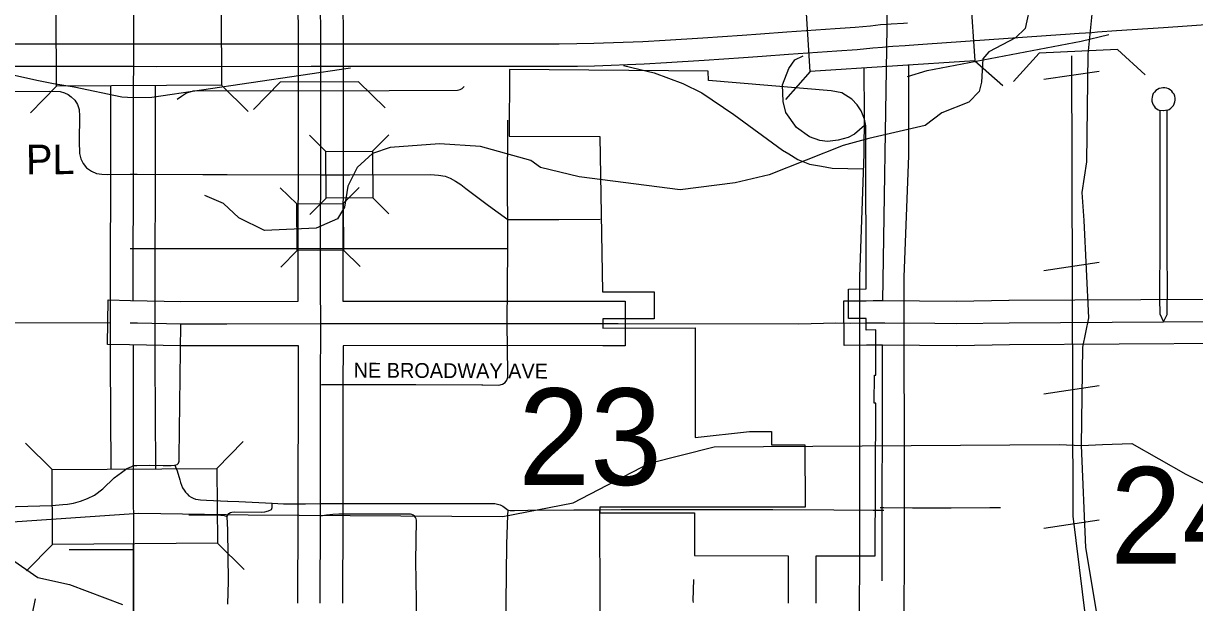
# Model space of a CAD drawing. Extents: x -1403959 to 81668, y -1400582 to 11018.
# Drawn here: x 7175.9 to 7328.3, y 8584.7 to 8660.1 of the extents above; entities that cross this region are included whole.
import ezdxf

# ---------------------------------------------------------------- set-up
doc = ezdxf.new("R2010")
doc.units = 0
for name, color, linetype in [('tdCiAirportTxt', 7, 'Continuous'), ('tdCiCityCartoExten', 7, 'Continuous'), ('tdCiCityCartoShort', 7, 'Continuous'), ('tdCiCityDivCarto', 7, 'Continuous'), ('tdCiCityStreetTxt', 7, 'Continuous'), ('tdCiCoBndryTxt', 7, 'Continuous'), ('tdCiRRCL', 7, 'Continuous'), ('tdCiSecText', 7, 'Continuous'), ('tdCiSectLine', 7, 'Continuous'), ('tdCiSectNmbr', 7, 'Continuous'), ('tdCiUABTitleFrame', 7, 'Continuous'), ('tdCoCityStreetMajor', 7, 'Continuous'), ('tdCoDivCarto', 7, 'Continuous'), ('tdCoPriCL', 7, 'Continuous'), ('tdCoSecRteBand', 7, 'Continuous'), ('tdCoSecRteCL', 7, 'Continuous'), ('tdCoSectLinePart', 7, 'Continuous'), ('tdCoSectNmbr', 7, 'Continuous'), ('tdCoSurfBitum', 7, 'Continuous'), ('tdCoSurfEarth', 7, 'Continuous')]:
    doc.layers.add(name, color=color, linetype=linetype)

msp = doc.modelspace()

# ---------------------------------------------------------------- linework, layer by layer
at = {"layer": 'tdCiAirportTxt'}
msp.add_lwpolyline([(7167.71, 8654.57), (7187.91, 8654.56), (7188.29, 8654.56), (7190.11, 8654.57), (7193.15, 8654.55), (7213.31, 8654.57), (7214.52, 8654.56), (7215.69, 8654.57), (7218.9, 8654.56), (7230, 8654.58), (7245.6, 8654.56), (7247.95, 8654.59), (7250.2, 8654.64), (7256.63, 8654.89), (7259.57, 8655.07), (7264.47, 8655.37), (7269.59, 8655.72), (7272, 8655.89), (7275.42, 8656.15), (7281.71, 8656.57), (7284.35, 8656.75), (7286.39, 8656.95), (7287.67, 8657.07), (7288.44, 8657.14), (7288.99, 8657.18), (7290.6, 8657.27), (7291.13, 8657.31), (7292.92, 8657.42), (7304, 8658.21), (7310.82, 8658.71), (7311.48, 8658.75), (7313.27, 8658.88), (7314.89, 8658.97), (7315.66, 8659.04), (7318.13, 8659.23), (7324.24, 8659.6), (7331, 8660.1)], dxfattribs=at)
at = {"layer": 'tdCiCityCartoExten'}
for points in [[(7238.9, 8634.62), (7238.87, 8638.05), (7238.89, 8647.56)], [(7263.08, 8584.72), (7263.01, 8584.97), (7263.1, 8587.72)]]:
    msp.add_lwpolyline(points, dxfattribs=at)
at = {"layer": 'tdCiCityCartoShort'}
msp.add_lwpolyline([(7290.91, 8660.18), (7290.39, 8660.13), (7288.8, 8660.04), (7288.21, 8660), (7287.4, 8659.94), (7286.09, 8659.8), (7284.11, 8659.61), (7281.51, 8659.43), (7275.2, 8659.02), (7271.78, 8658.76), (7269.38, 8658.58), (7264.27, 8658.23), (7259.39, 8657.93), (7256.48, 8657.76), (7250.1, 8657.51), (7247.9, 8657.47), (7245.57, 8657.44), (7229.99, 8657.45), (7218.89, 8657.43), (7215.67, 8657.44), (7214.52, 8657.43), (7213.31, 8657.44), (7193.15, 8657.43), (7190.1, 8657.45), (7188.27, 8657.43), (7187.89, 8657.43), (7167.73, 8657.44)], dxfattribs=at)
at = {"layer": 'tdCiCityDivCarto'}
for points in [[(7150.7, 8654), (7151.62, 8654.02), (7155.94, 8653.98), (7157.02, 8653.88), (7157.7, 8653.77), (7158.48, 8653.47), (7159.3, 8653.04), (7160.38, 8652.33), (7161.01, 8651.91), (7161.57, 8651.68), (7162.22, 8651.47), (7163.38, 8651.3), (7164.87, 8651.27), (7179.22, 8651.32)], [(7198, 8651.35), (7199.56, 8651.39), (7214.58, 8651.36), (7232.33, 8651.46), (7232.7, 8651.52), (7232.97, 8651.68), (7233.23, 8651.93)], [(7195.88, 8650.26), (7196.42, 8650.68), (7197.08, 8651.09), (7197.84, 8651.34), (7197.95, 8651.35)], [(7197.97, 8651.35), (7198, 8651.35)], [(7189.74, 8640.52), (7190.15, 8640.53)], [(7190.15, 8640.53), (7190.68, 8640.52), (7199.2, 8640.45), (7202.39, 8640.45)], [(7202.39, 8640.45), (7214.57, 8640.42), (7218.32, 8640.44), (7228.83, 8640.48), (7229.89, 8640.39), (7230.73, 8640.25), (7231.41, 8639.99), (7232.1, 8639.62), (7232.77, 8639.18), (7233.44, 8638.66), (7236.37, 8636.45), (7238.9, 8634.62), (7245.53, 8634.59), (7250.9, 8634.65)], [(7235.64, 8613.07), (7237.75, 8613.05), (7238.21, 8613.16), (7238.56, 8613.38), (7238.78, 8613.7), (7238.88, 8614.07), (7238.89, 8614.58), (7238.83, 8621.08), (7238.89, 8630.83), (7238.89, 8633.28), (7238.9, 8634.62)], [(7189.73, 8630.82), (7190.17, 8630.81), (7190.69, 8630.81), (7202.45, 8630.82)], [(7202.45, 8630.82), (7214.53, 8630.83), (7238.89, 8630.83)], [(7195.56, 8602.6), (7195.86, 8602.71), (7196.05, 8602.86), (7196.13, 8603.12), (7196.14, 8603.64), (7196.33, 8621.04)], [(7214.54, 8613.09), (7214.7, 8613.1)], [(7214.7, 8613.1), (7215.54, 8613.13), (7226.91, 8613.12), (7235.5, 8613.07), (7235.64, 8613.07)], [(7154.94, 8596.66), (7160.92, 8596.79), (7171.73, 8597.16), (7179.56, 8597.38), (7181, 8597.49), (7181.6, 8597.55), (7182.39, 8597.68), (7183.28, 8597.92), (7184.2, 8598.27), (7185.1, 8598.72), (7186.19, 8599.52), (7187.67, 8600.95), (7188.6, 8601.67), (7189.3, 8602.17), (7189.86, 8602.41), (7190.2, 8602.56)], [(7190.2, 8602.56), (7190.61, 8602.57), (7192.28, 8602.62), (7194.04, 8602.56), (7195.07, 8602.55), (7195.56, 8602.6)], [(7195.56, 8602.6), (7195.85, 8601.88), (7196.21, 8600.7), (7196.3, 8600.35), (7196.42, 8600.01), (7196.58, 8599.68), (7196.76, 8599.37), (7196.94, 8599.1), (7197.16, 8598.86), (7197.4, 8598.64), (7197.67, 8598.46), (7197.96, 8598.31), (7198.27, 8598.2), (7198.59, 8598.13), (7198.91, 8598.1), (7199.7, 8598.04), (7202.4, 8597.94)], [(7202.37, 8595.92), (7202.44, 8596.14), (7202.57, 8596.33), (7202.79, 8596.44), (7203, 8596.49), (7203.27, 8596.52), (7206.8, 8596.51), (7207.29, 8596.55), (7207.77, 8596.67), (7208.14, 8596.86), (7208.22, 8597.1), (7208.25, 8597.66)], [(7202.4, 8597.94), (7202.45, 8597.94)], [(7202.45, 8597.94), (7203.9, 8597.88), (7208.25, 8597.66), (7209.72, 8597.59), (7210.84, 8597.57), (7212.57, 8597.59), (7214.52, 8597.61), (7217.32, 8597.62), (7230.08, 8597.61), (7236.83, 8597.64), (7237.19, 8597.61), (7237.55, 8597.54), (7237.89, 8597.45), (7238.26, 8597.26), (7238.61, 8597.03), (7238.93, 8596.76)], [(7238.9, 8596.11), (7238.93, 8596.76)], [(7238.93, 8596.76), (7239.21, 8596.72), (7239.49, 8596.71), (7239.78, 8596.73), (7241.5, 8596.77), (7247.49, 8596.78), (7250.88, 8596.79)], [(7250.88, 8596.42), (7250.88, 8596.79)], [(7286.74, 8596.76), (7287.34, 8596.76), (7287.82, 8596.75)], [(7286.74, 8596.76), (7286.74, 8596.76)], [(7287.35, 8597.1), (7287.82, 8597.1), (7291.58, 8597.07), (7296.59, 8597.04), (7301.63, 8597.11), (7302.81, 8597.08)], [(7302.81, 8597.08), (7303.01, 8597.08)], [(7197.4, 8596.14), (7201.53, 8596.12), (7201.85, 8596.08), (7202.13, 8596.01), (7202.37, 8595.92)], [(7202.47, 8584.5), (7202.53, 8587.49), (7202.48, 8594.14), (7202.37, 8595.92)], [(7226.79, 8572.54), (7226.88, 8572.93), (7226.95, 8577.19), (7226.95, 8582.6), (7227, 8584.63), (7227.01, 8585.08), (7226.93, 8590.09), (7227, 8595.44), (7226.95, 8595.63), (7226.87, 8595.81), (7226.75, 8595.96), (7226.6, 8596.09), (7226.42, 8596.18), (7226.23, 8596.22), (7225.4, 8596.25), (7217.47, 8596.24), (7216.91, 8596.24), (7216.12, 8596.2), (7215.32, 8596.12), (7214.54, 8595.99)], [(7238.71, 8572.52), (7238.64, 8573.08), (7238.69, 8578.96), (7238.67, 8584.64), (7238.78, 8592.34), (7238.9, 8596.11)], [(7250.95, 8572.55), (7250.9, 8584.69), (7250.88, 8596.42)], [(7181.82, 8591.64), (7190.24, 8591.65)], [(7176.06, 8572.48), (7176.09, 8577.8), (7176.19, 8579.06), (7177.41, 8585.19)]]:
    msp.add_lwpolyline(points, dxfattribs=at)
at = {"layer": 'tdCiCityStreetTxt'}
for p, q in [((7299.04, 8664.98), (7299.66, 8655.26)), ((7278.26, 8653.88), (7277.64, 8663.6)), ((7180.18, 8651.97), (7180.12, 8661.72)), ((7201.57, 8661.85), (7201.63, 8652.11)), ((7299.66, 8655.26), (7278.26, 8653.88)), ((7299.66, 8655.26), (7303.33, 8652.04)), ((7278.26, 8653.88), (7275.05, 8650.22)), ((7278.26, 8653.88), (7278.26, 8653.88)), ((7180.18, 8651.97), (7176.76, 8648.5)), ((7201.63, 8652.11), (7180.18, 8651.97)), ((7180.18, 8651.97), (7180.18, 8651.97)), ((7201.63, 8652.11), (7205.1, 8648.68)), ((7179.59, 8602.04), (7176.12, 8605.47)), ((7201.03, 8602.2), (7204.46, 8605.68)), ((7179.59, 8602.04), (7201.03, 8602.2)), ((7179.66, 8592.3), (7179.59, 8602.04)), ((7201.03, 8602.2), (7201.1, 8592.46)), ((7179.66, 8592.3), (7176.24, 8588.83)), ((7201.1, 8592.46), (7179.66, 8592.3)), ((7179.66, 8592.3), (7179.66, 8592.3)), ((7201.1, 8592.46), (7204.58, 8589.04))]:
    msp.add_line(p, q, dxfattribs=at)
at = {"layer": 'tdCiCoBndryTxt'}
for points in [[(7214.58, 8651.36), (7214.56, 8657.93), (7214.53, 8663.42), (7214.5, 8669.64)], [(7214.57, 8640.42), (7214.58, 8651.36)], [(7214.48, 8584.63), (7214.54, 8595.99), (7214.52, 8597.61), (7214.52, 8597.63), (7214.54, 8613.09), (7214.56, 8621.06), (7214.51, 8625.9), (7214.53, 8630.83), (7214.51, 8633.76), (7214.57, 8640.42)], [(7189.74, 8621.17), (7190.17, 8621.16)], [(7190.17, 8621.16), (7190.69, 8621.15), (7196.33, 8621.04), (7202.35, 8621.04)], [(7202.35, 8621.04), (7214.56, 8621.06), (7238.83, 8621.08)], [(7238.83, 8621.08), (7251.26, 8621.06)], [(7285.54, 8621.13), (7286.46, 8621.13), (7287.28, 8621.13)], [(7287.28, 8621.13), (7287.67, 8621.13), (7287.97, 8621.13), (7294.48, 8621.09)], [(7294.48, 8621.09), (7297.32, 8621.08)], [(7297.32, 8621.08), (7304.15, 8621.17), (7324.24, 8621.3)], [(7324.24, 8621.3), (7347, 8621.44), (7383.56, 8621.7)]]:
    msp.add_lwpolyline(points, dxfattribs=at)
at = {"layer": 'tdCiRRCL'}
msp.add_lwpolyline([(7279.04, 8584.64), (7279.05, 8590.81), (7286.72, 8590.79), (7286.78, 8610.7), (7286.59, 8610.7), (7286.6, 8614.33), (7286.79, 8614.33), (7286.81, 8620.22), (7285.54, 8620.21), (7285.54, 8621.13), (7285.54, 8621.73), (7283.24, 8621.73), (7283.23, 8625.55), (7285.53, 8625.56), (7285.49, 8644.88), (7285.49, 8645.35), (7285.48, 8646.81), (7285.34, 8647.68), (7284.97, 8648.56), (7284.88, 8648.76), (7284.37, 8649.52), (7283.68, 8650.27), (7282.35, 8651.12), (7280.99, 8651.38), (7265.03, 8652.7), (7264.97, 8653.93), (7239.12, 8654.15), (7239.08, 8645.48), (7250.88, 8645.41), (7251.2, 8625.18), (7257.93, 8625.19), (7257.94, 8621.68), (7251.25, 8621.66), (7251.26, 8621.06), (7251.27, 8620.45), (7263.27, 8620.48), (7263.27, 8620.32), (7263.27, 8606.23), (7270.35, 8607.01), (7273.21, 8607.01), (7273.21, 8605.27), (7277.56, 8605.27), (7277.59, 8597.13), (7250.89, 8597.15), (7250.88, 8596.42), (7263.21, 8596.41), (7263.19, 8590.84), (7275.38, 8590.81), (7275.38, 8584.66)], dxfattribs=at)
at = {"layer": 'tdCiSecText'}
for points in [[(7213.07, 8645.58), (7215.23, 8643.45), (7221.28, 8643.49)], [(7223.4, 8645.64), (7221.28, 8643.49), (7221.32, 8637.44)], [(7213.14, 8635.25), (7215.27, 8637.4), (7215.23, 8643.45)], [(7209.27, 8638.75), (7211.43, 8636.63), (7217.48, 8636.67)], [(7219.56, 8638.78), (7217.48, 8636.67), (7217.53, 8630.62)], [(7209.35, 8628.42), (7211.48, 8630.58), (7211.43, 8636.63)], [(7223.42, 8635.36), (7221.32, 8637.44), (7215.27, 8637.4)], [(7219.68, 8628.5), (7217.53, 8630.62), (7211.48, 8630.58)]]:
    msp.add_lwpolyline(points, dxfattribs=at)
at = {"layer": 'tdCiSectLine'}
for points in [[(7196.33, 8618.14), (7196.27, 8618.14), (7189.68, 8618.27), (7186.78, 8618.33), (7186.9, 8624.13), (7189.8, 8624.07), (7196.36, 8623.94), (7211.63, 8623.96), (7211.61, 8625.87), (7211.61, 8625.9), (7211.61, 8625.91), (7211.63, 8630.83), (7211.61, 8633.73), (7211.61, 8633.76), (7211.61, 8633.78), (7211.67, 8640.43), (7211.67, 8651.36), (7211.66, 8657.92), (7211.63, 8663.41)], [(7217.43, 8663.44), (7217.46, 8657.94), (7217.46, 8657.94), (7217.48, 8651.37), (7217.48, 8651.36), (7217.48, 8651.36), (7217.47, 8640.42), (7217.47, 8640.39), (7217.41, 8633.75), (7217.43, 8630.85), (7217.43, 8630.83), (7217.43, 8630.81), (7217.41, 8625.91), (7217.43, 8623.96), (7217.46, 8623.96), (7217.46, 8623.96), (7238.82, 8623.98), (7238.83, 8623.98), (7238.83, 8623.98), (7251.27, 8623.96), (7254.17, 8623.96), (7254.16, 8618.15), (7251.26, 8618.16), (7238.83, 8618.18), (7217.45, 8618.16), (7217.44, 8613.09), (7217.43, 8597.64), (7217.44, 8596.02), (7217.44, 8595.99), (7217.44, 8595.98), (7217.38, 8584.62)], [(7347.02, 8618.54), (7304.17, 8618.27), (7297.36, 8618.17), (7297.32, 8618.17), (7297.3, 8618.17), (7287.66, 8618.23), (7286.47, 8618.23), (7285.56, 8618.23), (7282.66, 8618.21), (7282.62, 8624.01), (7285.52, 8624.03), (7286.44, 8624.04), (7286.46, 8624.04), (7287.67, 8624.04), (7287.68, 8624.04), (7297.31, 8623.98), (7304.1, 8624.08), (7304.13, 8624.08), (7346.98, 8624.34)], [(7211.58, 8584.64), (7211.63, 8595.99), (7211.62, 8597.61), (7211.62, 8597.63), (7211.62, 8597.63), (7211.64, 8613.1), (7211.64, 8613.1), (7211.65, 8618.15), (7196.34, 8618.14), (7196.33, 8618.14)]]:
    msp.add_lwpolyline(points, dxfattribs=at)
at = {"layer": 'tdCiSectNmbr'}
for points in [[(7276.76, 8621.04), (7281.57, 8621.13)], [(7281.57, 8621.13), (7283.44, 8621.11)], [(7283.44, 8621.11), (7285.54, 8621.13)], [(7251.3, 8621.06), (7253.27, 8621.06), (7276.76, 8621.04)], [(7250.88, 8596.79), (7253.66, 8596.84), (7264.01, 8596.84), (7273.4, 8596.86), (7281.31, 8596.81), (7286.46, 8596.77), (7286.74, 8596.76)]]:
    msp.add_lwpolyline(points, dxfattribs=at)
at = {"layer": 'tdCiUABTitleFrame'}
for points in [[(7324.7, 8648.83), (7324.7, 8648.83), (7324.74, 8648.84), (7324.97, 8648.95), (7325.18, 8649.09), (7325.36, 8649.26), (7325.52, 8649.46), (7325.63, 8649.68), (7325.71, 8649.92), (7325.75, 8650.17), (7325.75, 8650.42), (7325.7, 8650.67), (7325.61, 8650.91), (7325.47, 8651.12), (7325.31, 8651.32), (7325.12, 8651.48), (7324.9, 8651.61), (7324.66, 8651.7), (7324.41, 8651.75), (7324.16, 8651.76), (7323.91, 8651.72), (7323.66, 8651.65), (7323.44, 8651.54), (7323.23, 8651.39), (7323.05, 8651.21), (7322.91, 8651), (7322.8, 8650.77), (7322.74, 8650.52), (7322.71, 8650.27), (7322.73, 8650.01), (7322.79, 8649.77), (7322.88, 8649.55), (7323.01, 8649.35), (7323.16, 8649.17), (7323.35, 8649.02), (7323.55, 8648.9), (7323.77, 8648.81)], [(7179.22, 8651.32), (7180.64, 8651.27), (7181.22, 8651.1), (7181.68, 8650.87), (7182.07, 8650.59), (7182.55, 8650.15), (7182.89, 8649.59), (7183.12, 8648.95), (7183.15, 8648.07), (7183.09, 8644.8), (7183.14, 8643.22), (7183.31, 8642.51), (7183.63, 8641.9), (7184.08, 8641.34), (7184.73, 8640.92), (7185.38, 8640.59), (7186.05, 8640.5), (7186.79, 8640.48), (7189.74, 8640.52)], [(7197.95, 8651.35), (7197.97, 8651.35)], [(7323.77, 8648.81), (7323.76, 8648.35), (7323.76, 8644.1), (7323.76, 8637.22), (7323.77, 8631.84), (7323.73, 8624.27), (7323.77, 8622.3), (7324.24, 8621.3)], [(7324.7, 8648.83), (7324.28, 8648.77), (7324.22, 8648.77), (7323.77, 8648.81)], [(7324.24, 8621.3), (7324.73, 8622.24), (7324.74, 8626.21), (7324.72, 8629.6), (7324.72, 8632.29), (7324.71, 8634.05), (7324.72, 8638.08), (7324.7, 8642.4), (7324.69, 8646.6), (7324.7, 8648.43), (7324.7, 8648.68), (7324.7, 8648.83)]]:
    msp.add_lwpolyline(points, dxfattribs=at)
at = {"layer": 'tdCoCityStreetMajor'}
for points in [[(7190.14, 8624.06), (7190.21, 8663.08), (7189.12, 8715.21)], [(7287.53, 8715.32), (7288.21, 8659.62), (7287.68, 8624.01)], [(7154.89, 8621.2), (7187.23, 8621.17)], [(7190.14, 8618.26), (7190.2, 8575.37)], [(7287.63, 8618.21), (7287.56, 8587.54)]]:
    msp.add_lwpolyline(points, dxfattribs=at)
at = {"layer": 'tdCoDivCarto'}
for points in [[(7290.38, 8562.44), (7290.47, 8577.31), (7290.54, 8596.77), (7290.5, 8627.08), (7291.09, 8642.94), (7291.11, 8648.37), (7291.08, 8654.7)], [(7284.58, 8562.44), (7284.66, 8577.28), (7284.73, 8596.73), (7284.7, 8627.14), (7285.28, 8643.15), (7285.31, 8648.25), (7285.27, 8654.33)], [(7187.27, 8602.1), (7187.19, 8616.39), (7187.22, 8652.02)], [(7193.07, 8602.14), (7192.99, 8616.38), (7193.03, 8652.05)]]:
    msp.add_lwpolyline(points, dxfattribs=at)
at = {"layer": 'tdCoPriCL'}
for points in [[(7290.92, 8653.21), (7293.46, 8654), (7313.52, 8657.83), (7317.12, 8658.68)], [(7253.97, 8654.65), (7257.94, 8653.72), (7261.68, 8652.31), (7264.13, 8651.09), (7268.32, 8648.3), (7274.64, 8643.63), (7275.48, 8643.15)], [(7285.3, 8646.86), (7284.02, 8645.72), (7283.19, 8645.29), (7281.91, 8644.92), (7280.51, 8644.78), (7279.5, 8644.9), (7278.14, 8645.39), (7276.48, 8646.61), (7275.07, 8648.53), (7274.72, 8649.97), (7274.64, 8652.15), (7275.46, 8654.29), (7276.26, 8655.38), (7277.35, 8655.94)], [(7170.03, 8654.36), (7174.46, 8653.43), (7177.83, 8652.72)], [(7190.13, 8650.48), (7192.55, 8650.53), (7218.43, 8654.38)], [(7177.83, 8652.72), (7179.75, 8652.31), (7182.46, 8651.89)], [(7182.46, 8651.89), (7188.68, 8650.59), (7190.13, 8650.48)], [(7275.48, 8643.15), (7276.65, 8642.43), (7278.17, 8641.8), (7279.74, 8641.54)], [(7279.74, 8641.54), (7281.11, 8641.28), (7285.21, 8641.19)]]:
    msp.add_lwpolyline(points, dxfattribs=at)
at = {"layer": 'tdCoSecRteBand'}
for p, q in [((7314.45, 8656.15), (7315.23, 8664.4)), ((7315.86, 8653.89), (7308.68, 8652.85)), ((7313.93, 8634.48), (7313.63, 8638.14)), ((7315.86, 8628.99), (7308.68, 8627.94)), ((7313.55, 8605.16), (7313.73, 8617.99)), ((7315.86, 8612.93), (7308.68, 8611.88)), ((7315.85, 8595.43), (7308.67, 8594.38))]:
    msp.add_line(p, q, dxfattribs=at)
for points in [[(7313.63, 8638.14), (7314.26, 8642.11), (7314.45, 8656.15)], [(7328.29, 8481.62), (7327.74, 8485.27), (7326.7, 8492.77), (7326.63, 8493.22), (7325.66, 8499.85), (7324.79, 8506.37), (7323.55, 8515.06), (7322.59, 8521.91), (7321.44, 8530.11), (7321.19, 8531.87), (7320.33, 8537.88), (7319.14, 8546.48), (7319.08, 8546.92), (7318.38, 8551.75), (7317.26, 8559.94), (7317.08, 8561.3), (7316.38, 8566.36), (7315.41, 8572.76), (7314.9, 8576.26), (7312.46, 8595.97), (7312.3, 8655.94)], [(7313.73, 8617.99), (7314.51, 8621.8), (7313.93, 8634.48)], [(7170.42, 8594.43), (7173.78, 8595.18), (7190.89, 8596.36), (7205.09, 8596.16), (7238.23, 8595.91), (7247.4, 8597.72), (7257.34, 8602.88), (7265.75, 8605), (7310.64, 8605.32), (7313.55, 8605.16), (7316.3, 8605.31), (7320.11, 8605.45), (7327.13, 8601.46), (7330.18, 8599.92), (7345.43, 8592.25), (7356.71, 8586.26), (7359.62, 8586.4), (7361.6, 8586.55), (7363.13, 8586.7), (7365.27, 8587), (7367.71, 8588.06), (7371.08, 8590.65)], [(7324.91, 8515.2), (7323.44, 8535.05), (7322.53, 8538.26), (7317.43, 8572.17), (7314.12, 8591.88), (7313.55, 8605.16)]]:
    msp.add_lwpolyline(points, dxfattribs=at)
at = {"layer": 'tdCoSecRteCL'}
msp.add_lwpolyline([(7190.33, 8512.06), (7190.15, 8560.4), (7190.18, 8592.38)], dxfattribs=at)
at = {"layer": 'tdCoSurfBitum'}
for points in [[(7306.98, 8662.86), (7306.21, 8659.5), (7304.99, 8658.28), (7301.48, 8656.45), (7300.72, 8655.53), (7300.56, 8652.48), (7300.26, 8651.26), (7298.88, 8649.89), (7295.37, 8648.51), (7293.23, 8646.84), (7285.9, 8645.16), (7282.54, 8644.25), (7272.91, 8640.44), (7268.48, 8639.37), (7261.31, 8638.46), (7248.17, 8640.15), (7243.13, 8641.38), (7241.91, 8642.29), (7235.35, 8644.13), (7230, 8644.44), (7223.59, 8643.99), (7221.3, 8643.22), (7219.31, 8641.39), (7218.09, 8638.95), (7217.63, 8636.2), (7216.71, 8634.68), (7213.96, 8633.46), (7207.24, 8633.16), (7203.88, 8634.84), (7201.9, 8636.67), (7199.46, 8637.74)], [(7170.88, 8592.73), (7177.75, 8587.99), (7181.87, 8587.07), (7188.74, 8584.47)]]:
    msp.add_lwpolyline(points, dxfattribs=at)
at = {"layer": 'tdCoSurfEarth'}
for p, q in [((7308.05, 8656.25), (7304.7, 8652.57)), ((7318.23, 8656.73), (7308.05, 8656.25)), ((7318.23, 8656.73), (7321.83, 8653.45)), ((7209.28, 8652.49), (7205.79, 8648.95)), ((7219.47, 8652.55), (7209.28, 8652.49)), ((7219.47, 8652.55), (7222.94, 8649.13))]:
    msp.add_line(p, q, dxfattribs=at)

# ---------------------------------------------------------------- texts
at = {"layer": 'tdCoSectLinePart'}
for s, rotation, p in [('23', 359.9958, (7240.25, 8600.04)), ('24', 359.9964, (7317.29, 8589.79))]:
    msp.add_text(s, height=12.575, rotation=rotation, dxfattribs=at).set_placement(p)
at = {"layer": 'tdCoSectNmbr'}
for s, height, rotation, p in [('48TH PL', 3.869, 0.5163, (7162.11, 8640.34)), ('NE BROADWAY AVE', 1.9346, 359.7183, (7218.82, 8614.02))]:
    msp.add_text(s, height=height, rotation=rotation, dxfattribs=at).set_placement(p)

doc.saveas('drawing.dxf')
